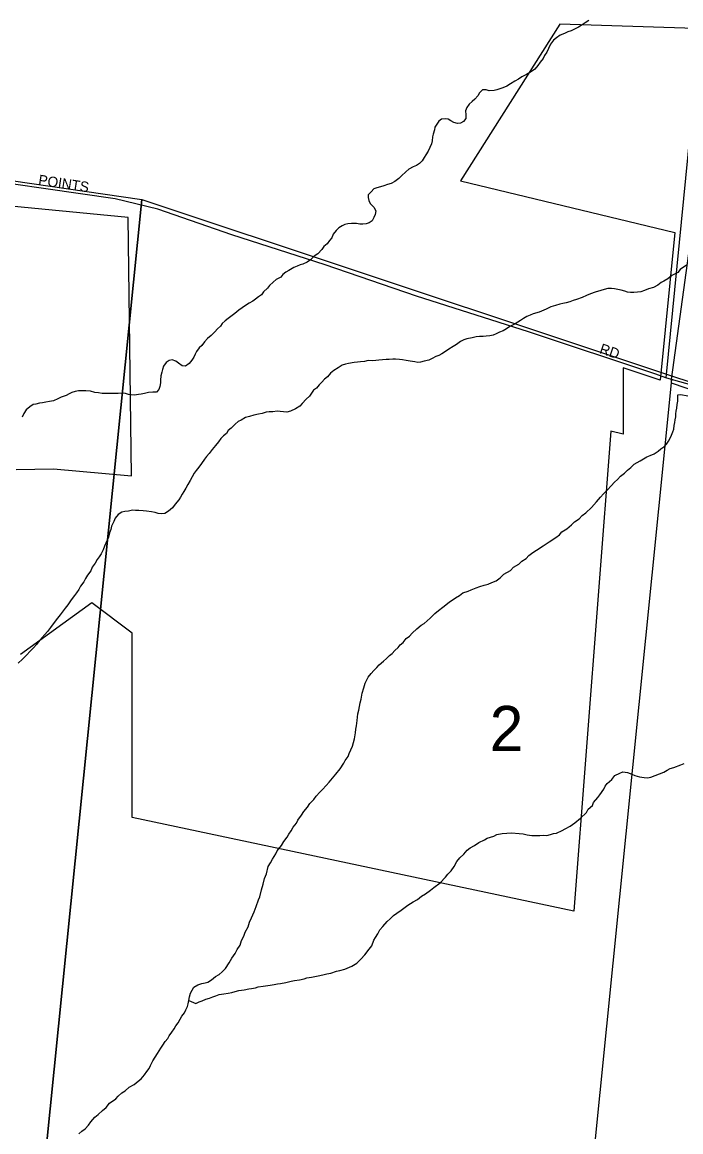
# Model space of a CAD drawing. Extents: x 0 to 1064, y 0 to 440.
# Drawn here: x 240.11 to 249.87, y 378.33 to 394.77 of the extents above; entities that cross this region are included whole.
import ezdxf

# ---------------------------------------------------------------- set-up
doc = ezdxf.new("R2010")
doc.units = 0
for name, color, linetype in [('GM_X_City_Street', 7, 'Continuous'), ('GM_X_City_Street_Text', 7, 'Continuous'), ('GM_X_Corporation', 7, 'Continuous'), ('GM_X_County_Road', 7, 'Continuous'), ('GM_X_Minor_River', 7, 'Continuous'), ('GM_X_Section', 7, 'Continuous'), ('GM_X_Section_Text', 7, 'Continuous'), ('GM_X_Township_Road', 7, 'Continuous')]:
    doc.layers.add(name, color=color, linetype=linetype)

msp = doc.modelspace()

# ---------------------------------------------------------------- linework, layer by layer
at = {"layer": 'GM_X_City_Street'}
msp.add_lwpolyline([(249.503, 389.554), (249.503, 389.554), (247.617, 390.182), (245.959, 390.711), (244.603, 391.177), (243.223, 391.62), (242.127, 392), (241.492, 392.156), (238.953, 392.521), (238.919, 392.526), (236.315, 392.878), (234.153, 393.203), (233.451, 393.309), (231.45, 393.62)], dxfattribs=at)
at = {"layer": 'GM_X_Corporation'}
for points in [[(250.087, 394.681), (248.083, 394.744), (246.609, 392.423), (249.784, 391.657), (249.57, 389.465), (249.022, 389.652), (249.022, 388.667), (248.838, 388.71), (248.288, 381.595), (241.746, 382.986), (241.746, 385.718), (241.149, 386.169), (240.092, 385.401)], [(240.024, 388.141), (240.579, 388.151), (241.736, 388.05), (241.685, 391.876), (238.967, 392.141)], [(256.671, 387.063), (249.739, 389.423), (249.739, 389.475), (250.026, 391.597)]]:
    msp.add_lwpolyline(points, dxfattribs=at)
at = {"layer": 'GM_X_County_Road'}
for points in [[(249.654, 389.503), (249.503, 389.554)], [(250.745, 389.193), (249.739, 389.475), (249.654, 389.503)]]:
    msp.add_lwpolyline(points, dxfattribs=at)
at = {"layer": 'GM_X_Minor_River'}
for points in [[(248.514, 394.797), (248.458, 394.762), (248.415, 394.732), (248.359, 394.697), (248.291, 394.662), (248.248, 394.645), (248.199, 394.628), (248.15, 394.605), (248.089, 394.582), (248.033, 394.541), (247.989, 394.506), (247.945, 394.446), (247.913, 394.38), (247.888, 394.326), (247.856, 394.278), (247.837, 394.236), (247.793, 394.182), (247.755, 394.128), (247.711, 394.075), (247.661, 394.039), (247.587, 393.999), (247.52, 393.964), (247.47, 393.929), (247.415, 393.9), (247.353, 393.859), (247.297, 393.823), (247.236, 393.801), (247.193, 393.784), (247.15, 393.772), (247.107, 393.761), (247.034, 393.757), (246.992, 393.77), (246.937, 393.772), (246.893, 393.724), (246.868, 393.682), (246.824, 393.629), (246.781, 393.599), (246.737, 393.558), (246.705, 393.51), (246.686, 393.456), (246.69, 393.401), (246.689, 393.346), (246.657, 393.298), (246.608, 393.275), (246.565, 393.27), (246.511, 393.284), (246.469, 393.309), (246.427, 393.334), (246.385, 393.341), (246.33, 393.337), (246.287, 393.307), (246.261, 393.259), (246.23, 393.218), (246.223, 393.175), (246.203, 393.115), (246.196, 393.072), (246.188, 393.012), (246.181, 392.969), (246.155, 392.915), (246.129, 392.861), (246.098, 392.807), (246.072, 392.765), (246.041, 392.717), (246.003, 392.676), (245.96, 392.646), (245.911, 392.629), (245.843, 392.595), (245.799, 392.553), (245.737, 392.494), (245.694, 392.458), (245.638, 392.411), (245.582, 392.382), (245.527, 392.365), (245.472, 392.348), (245.423, 392.331), (245.368, 392.315), (245.325, 392.303)], [(245.325, 392.303), (245.287, 392.256), (245.243, 392.214), (245.242, 392.172), (245.253, 392.129), (245.271, 392.086), (245.324, 392.03), (245.353, 391.974), (245.345, 391.92), (245.326, 391.877), (245.301, 391.829), (245.257, 391.8), (245.214, 391.783), (245.165, 391.778), (245.117, 391.779), (245.068, 391.787), (244.995, 391.788), (244.941, 391.784), (244.898, 391.773), (244.855, 391.755), (244.805, 391.726), (244.768, 391.685), (244.724, 391.631), (244.704, 391.577), (244.667, 391.535), (244.635, 391.487), (244.585, 391.446), (244.554, 391.404), (244.498, 391.339), (244.442, 391.303), (244.386, 391.25), (244.336, 391.215), (244.275, 391.186), (244.232, 391.175), (244.189, 391.158), (244.14, 391.135), (244.066, 391.094), (244.022, 391.065), (243.979, 391.035), (243.948, 390.993), (243.88, 390.959), (243.836, 390.917), (243.78, 390.87), (243.749, 390.828), (243.693, 390.775), (243.661, 390.733), (243.618, 390.704), (243.574, 390.668), (243.531, 390.639), (243.476, 390.61), (243.426, 390.575), (243.377, 390.539), (243.327, 390.504), (243.265, 390.457), (243.209, 390.41), (243.166, 390.38), (243.122, 390.345), (243.079, 390.309), (243.054, 390.268), (243.01, 390.226), (242.972, 390.184), (242.916, 390.131), (242.86, 390.084), (242.817, 390.036), (242.779, 389.982), (242.735, 389.947), (242.697, 389.893), (242.678, 389.851), (242.659, 389.809), (242.627, 389.761), (242.589, 389.713), (242.534, 389.672), (242.485, 389.679), (242.431, 389.717), (242.39, 389.749), (242.335, 389.768), (242.293, 389.757), (242.249, 389.728), (242.211, 389.674), (242.192, 389.626), (242.185, 389.584), (242.171, 389.529), (242.164, 389.468), (242.163, 389.426), (242.155, 389.371), (242.142, 389.329), (242.104, 389.287), (242.05, 389.289), (241.989, 389.284), (241.927, 389.267), (241.879, 389.257), (241.836, 389.252), (241.781, 389.247), (241.732, 389.248), (241.69, 389.255), (241.648, 389.268), (241.599, 389.276), (241.538, 389.271), (241.484, 389.267), (241.441, 389.268), (241.374, 389.269)], [(249.96, 391.17), (249.867, 391.106), (249.829, 391.064), (249.743, 391.018), (249.681, 390.971)], [(249.681, 390.971), (249.625, 390.935), (249.582, 390.912), (249.533, 390.877), (249.471, 390.842), (249.397, 390.82), (249.336, 390.797), (249.281, 390.774), (249.232, 390.769), (249.177, 390.764), (249.128, 390.765), (249.086, 390.773), (249.044, 390.786), (248.989, 390.799), (248.941, 390.813), (248.893, 390.82), (248.85, 390.827), (248.795, 390.823), (248.74, 390.812), (248.691, 390.795), (248.606, 390.773), (248.538, 390.744), (248.477, 390.721), (248.415, 390.692), (248.329, 390.664), (248.28, 390.647), (248.231, 390.63), (248.176, 390.613), (248.127, 390.602), (248.084, 390.591), (248.017, 390.574), (247.949, 390.552), (247.882, 390.517), (247.777, 390.477), (247.685, 390.449), (247.642, 390.432), (247.593, 390.409), (247.544, 390.38), (247.5, 390.35), (247.42, 390.304), (247.34, 390.263), (247.291, 390.228), (247.241, 390.198), (247.186, 390.176), (247.137, 390.152), (247.094, 390.135), (247.045, 390.124), (246.99, 390.12), (246.947, 390.115), (246.893, 390.116), (246.844, 390.111), (246.783, 390.094), (246.703, 390.078), (246.66, 390.067), (246.611, 390.038), (246.549, 389.997), (246.5, 389.968), (246.438, 389.927), (246.388, 389.891), (246.333, 389.856), (246.289, 389.833), (246.246, 389.816), (246.191, 389.787), (246.142, 389.764), (246.074, 389.747), (246.019, 389.736), (245.977, 389.731), (245.934, 389.739), (245.862, 389.746), (245.807, 389.76), (245.753, 389.767), (245.704, 389.775), (245.649, 389.776), (245.607, 389.777), (245.552, 389.772), (245.51, 389.774), (245.455, 389.769), (245.4, 389.764), (245.357, 389.759), (245.308, 389.754), (245.242, 389.756), (245.187, 389.745), (245.126, 389.741), (245.083, 389.736), (245.034, 389.731), (244.949, 389.715), (244.906, 389.704), (244.857, 389.687), (244.795, 389.652), (244.733, 389.611), (244.684, 389.569), (244.64, 389.516), (244.596, 389.48), (244.553, 389.439), (244.515, 389.397), (244.477, 389.349), (244.434, 389.32), (244.402, 389.272), (244.371, 389.23), (244.321, 389.183), (244.265, 389.123)], [(241.374, 389.269), (241.301, 389.271), (241.247, 389.279), (241.192, 389.286), (241.126, 389.306), (241.059, 389.308), (241.01, 389.309), (240.95, 389.31), (240.901, 389.299), (240.852, 389.282), (240.809, 389.265), (240.765, 389.242), (240.692, 389.213), (240.643, 389.19), (240.581, 389.161), (240.52, 389.151), (240.465, 389.14), (240.416, 389.129), (240.373, 389.124), (240.318, 389.113), (240.276, 389.108), (240.226, 389.073), (240.176, 389.026), (240.138, 388.972), (240.113, 388.918)], [(247.073, 386.466), (247.141, 386.495), (247.197, 386.536), (247.253, 386.59), (247.351, 386.648), (247.395, 386.696), (247.475, 386.742), (247.519, 386.784), (247.581, 386.825), (247.624, 386.866), (247.68, 386.914), (247.736, 386.949), (247.835, 387.013), (247.922, 387.072), (248.021, 387.136), (248.076, 387.177), (248.114, 387.219), (248.188, 387.266), (248.256, 387.325), (248.3, 387.367), (248.368, 387.414), (248.412, 387.461), (248.468, 387.502), (248.549, 387.579), (248.624, 387.663), (248.686, 387.734), (248.73, 387.782), (248.786, 387.841), (248.843, 387.901), (248.893, 387.954), (248.936, 387.996), (248.98, 388.043), (249.042, 388.09), (249.086, 388.132), (249.135, 388.173), (249.185, 388.221), (249.272, 388.273), (249.321, 388.302), (249.37, 388.332), (249.42, 388.349), (249.481, 388.377), (249.537, 388.413), (249.58, 388.448), (249.623, 388.477), (249.661, 388.519), (249.692, 388.561), (249.718, 388.609), (249.737, 388.651), (249.757, 388.699), (249.77, 388.741), (249.777, 388.796), (249.785, 388.838), (249.792, 388.881), (249.799, 388.923), (249.8, 388.966), (249.807, 389.008), (249.814, 389.051), (249.822, 389.105), (249.829, 389.154), (249.831, 389.208), (249.832, 389.251), (249.874, 389.256), (249.977, 389.235)], [(244.265, 389.123), (244.227, 389.082), (244.165, 389.041), (244.092, 389.006), (244.037, 388.995), (243.988, 388.997), (243.939, 389.004), (243.891, 389.005), (243.83, 389), (243.775, 388.996), (243.732, 388.991), (243.671, 388.974), (243.616, 388.963), (243.549, 388.947), (243.482, 388.93), (243.426, 388.913), (243.358, 388.872), (243.315, 388.855), (243.272, 388.814), (243.21, 388.754), (243.166, 388.719), (243.141, 388.677), (243.097, 388.642), (243.06, 388.6), (243.022, 388.552), (242.978, 388.499), (242.928, 388.439), (242.884, 388.379), (242.846, 388.338), (242.815, 388.296), (242.771, 388.23), (242.733, 388.176), (242.695, 388.128), (242.664, 388.087), (242.632, 388.033), (242.606, 387.979), (242.568, 387.919), (242.542, 387.865), (242.511, 387.817), (242.485, 387.775), (242.46, 387.733), (242.435, 387.691), (242.384, 387.631), (242.34, 387.577), (242.284, 387.524), (242.229, 387.489), (242.186, 387.484), (242.132, 387.491), (242.083, 387.505), (242.029, 387.518), (241.956, 387.526), (241.907, 387.528), (241.841, 387.535), (241.792, 387.537), (241.75, 387.538), (241.689, 387.527), (241.634, 387.522), (241.591, 387.511), (241.535, 387.476), (241.491, 387.422), (241.472, 387.374), (241.44, 387.302), (241.426, 387.254), (241.407, 387.205), (241.393, 387.139), (241.374, 387.097), (241.354, 387.049), (241.335, 387.006), (241.315, 386.952), (241.283, 386.892), (241.258, 386.85), (241.226, 386.808), (241.195, 386.754), (241.151, 386.695), (241.131, 386.64), (241.081, 386.575), (241.055, 386.527), (241.029, 386.479), (240.979, 386.413), (240.954, 386.365), (240.922, 386.317), (240.891, 386.275), (240.84, 386.209), (240.79, 386.138), (240.752, 386.09), (240.721, 386.048), (240.677, 385.988), (240.639, 385.941), (240.589, 385.875), (240.532, 385.803), (240.488, 385.744), (240.45, 385.696), (240.406, 385.648), (240.356, 385.589), (240.325, 385.547), (240.281, 385.499), (240.231, 385.452), (240.181, 385.392), (240.119, 385.333), (240.056, 385.274)], [(243.077, 380.7), (243.127, 380.747), (243.184, 380.831), (243.222, 380.903), (243.273, 380.969), (243.299, 381.029), (243.343, 381.095), (243.363, 381.162), (243.401, 381.227), (243.421, 381.288), (243.465, 381.366), (243.485, 381.432), (243.511, 381.499), (243.55, 381.589), (243.582, 381.667), (243.615, 381.764), (243.635, 381.812), (243.662, 381.915), (243.688, 381.999), (243.708, 382.084), (243.735, 382.15), (243.762, 382.259), (243.793, 382.313), (243.825, 382.367), (243.876, 382.445), (243.895, 382.493), (243.958, 382.571), (243.99, 382.631), (244.04, 382.696), (244.066, 382.738), (244.103, 382.786), (244.129, 382.84), (244.179, 382.9), (244.199, 382.948), (244.255, 383.02), (244.287, 383.074), (244.343, 383.139), (244.375, 383.193), (244.437, 383.252), (244.469, 383.3), (244.525, 383.36), (244.563, 383.401), (244.619, 383.461), (244.663, 383.509), (244.713, 383.568), (244.763, 383.628), (244.826, 383.705), (244.883, 383.789), (244.902, 383.831), (244.946, 383.891), (244.959, 383.933), (245.011, 384.041), (245.024, 384.096), (245.038, 384.15), (245.052, 384.241), (245.06, 384.296), (245.067, 384.344), (245.081, 384.423), (245.083, 384.472), (245.09, 384.52), (245.104, 384.575), (245.111, 384.629), (245.125, 384.684), (245.138, 384.738), (245.153, 384.829), (245.179, 384.907), (245.199, 384.974), (245.244, 385.064), (245.288, 385.118), (245.325, 385.165), (245.369, 385.207), (245.406, 385.249), (245.469, 385.302), (245.512, 385.343), (245.556, 385.385), (245.599, 385.414), (245.637, 385.462), (245.687, 385.503), (245.718, 385.545), (245.762, 385.58), (245.806, 385.64), (245.855, 385.675), (245.893, 385.717), (245.961, 385.782), (246.029, 385.835), (246.073, 385.859), (246.16, 385.942), (246.228, 386.007), (246.284, 386.054), (246.346, 386.101), (246.44, 386.178), (246.538, 386.243), (246.594, 386.278), (246.644, 386.313), (246.723, 386.341), (246.766, 386.358), (246.84, 386.387), (246.895, 386.41), (246.963, 386.427), (247.018, 386.443), (247.073, 386.466)], [(248.583, 383.209), (248.646, 383.281), (248.677, 383.322), (248.734, 383.406), (248.753, 383.448), (248.785, 383.49), (248.853, 383.549), (248.897, 383.609), (248.971, 383.644), (249.014, 383.661), (249.087, 383.653), (249.147, 383.627), (249.195, 383.608), (249.262, 383.588), (249.334, 383.58), (249.383, 383.572), (249.432, 383.583), (249.493, 383.606), (249.622, 383.658), (249.672, 383.687), (249.715, 383.71), (249.77, 383.727), (249.874, 383.767), (249.923, 383.784)], [(242.586, 380.274), (242.688, 380.229), (242.738, 380.252), (242.781, 380.269), (242.836, 380.292), (242.891, 380.309), (242.94, 380.326), (242.983, 380.343), (243.032, 380.36), (243.105, 380.371), (243.167, 380.381), (243.222, 380.392), (243.271, 380.409), (243.326, 380.42), (243.405, 380.43), (243.472, 380.447), (243.515, 380.452), (243.57, 380.462), (243.613, 380.474), (243.686, 380.484), (243.79, 380.5), (243.851, 380.51), (243.9, 380.521), (243.942, 380.526), (244.022, 380.542), (244.101, 380.559), (244.15, 380.57), (244.223, 380.58), (244.291, 380.597), (244.334, 380.608), (244.401, 380.618), (244.499, 380.64), (244.572, 380.656), (244.627, 380.667), (244.688, 380.678), (244.774, 380.706), (244.823, 380.717), (244.896, 380.74), (245.001, 380.78), (245.075, 380.826), (245.131, 380.886), (245.194, 380.951), (245.257, 381.035), (245.294, 381.083), (245.327, 381.167), (245.352, 381.209), (245.384, 381.263), (245.416, 381.323), (245.46, 381.371), (245.522, 381.442), (245.566, 381.483), (245.616, 381.531), (245.665, 381.566), (245.733, 381.613), (245.832, 381.684), (245.907, 381.737), (245.975, 381.771), (246.031, 381.819), (246.092, 381.854), (246.167, 381.907), (246.216, 381.948), (246.309, 382.019), (246.39, 382.102), (246.422, 382.144), (246.472, 382.197), (246.516, 382.257), (246.554, 382.335), (246.598, 382.389), (246.661, 382.442), (246.711, 382.502), (246.754, 382.537), (246.816, 382.572), (246.884, 382.613), (246.964, 382.653), (247.007, 382.677), (247.105, 382.711), (247.148, 382.734), (247.228, 382.75), (247.295, 382.755), (247.368, 382.759), (247.477, 382.75), (247.538, 382.742), (247.598, 382.729), (247.665, 382.721), (247.726, 382.719), (247.786, 382.718), (247.847, 382.722), (247.89, 382.721), (247.945, 382.732), (247.988, 382.749), (248.031, 382.754), (248.117, 382.795), (248.16, 382.818), (248.234, 382.859), (248.302, 382.906), (248.389, 382.977), (248.476, 383.06), (248.502, 383.108), (248.564, 383.161), (248.583, 383.209)], [(240.955, 378.3), (240.998, 378.336), (241.048, 378.371), (241.098, 378.425), (241.13, 378.473), (241.192, 378.544), (241.242, 378.585), (241.304, 378.645), (241.36, 378.686), (241.41, 378.752), (241.503, 378.816), (241.535, 378.858), (241.591, 378.905), (241.64, 378.935), (241.702, 378.988), (241.776, 379.029), (241.832, 379.076), (241.876, 379.111), (241.926, 379.171), (241.963, 379.219), (241.995, 379.266), (242.014, 379.309), (242.053, 379.381), (242.084, 379.435), (242.122, 379.488), (242.167, 379.566), (242.198, 379.614), (242.236, 379.668), (242.274, 379.71), (242.293, 379.752), (242.331, 379.806), (242.369, 379.854), (242.394, 379.896), (242.426, 379.943), (242.457, 379.997), (242.483, 380.039), (242.521, 380.093), (242.54, 380.135), (242.566, 380.183), (242.573, 380.226), (242.586, 380.274), (242.594, 380.329), (242.607, 380.383), (242.633, 380.425), (242.658, 380.473), (242.72, 380.508), (242.775, 380.525), (242.824, 380.536), (242.867, 380.547), (242.922, 380.582), (242.978, 380.629), (243.034, 380.659), (243.077, 380.7)]]:
    msp.add_lwpolyline(points, dxfattribs=at)
at = {"layer": 'GM_X_Section'}
for points in [[(225.477, 394.528), (241.89, 392.142), (240.217, 375.582), (223.805, 378.004)], [(241.89, 392.142), (257.872, 386.825), (256.378, 370.759), (240.217, 375.582)]]:
    msp.add_lwpolyline(points, close=True, dxfattribs=at)
at = {"layer": 'GM_X_Township_Road'}
for points in [[(250.14, 394.464), (249.654, 389.503)], [(249.739, 389.475), (248.481, 376.991), (248.444, 376.565), (248.583, 376.253), (248.959, 376.039)]]:
    msp.add_lwpolyline(points, dxfattribs=at)

# ---------------------------------------------------------------- texts
at = {"layer": 'GM_X_City_Street_Text'}
for s, rotation, p in [('POINTS', 351.324, (240.347, 392.364)), ('RD', 341.5505, (248.659, 389.87))]:
    msp.add_text(s, height=0.1515, rotation=rotation, dxfattribs=at).set_placement(p)
at = {"layer": 'GM_X_Section_Text'}
msp.add_text('2', height=0.67, rotation=0, dxfattribs=at).set_placement((247.043, 383.969))

doc.saveas('drawing.dxf')
